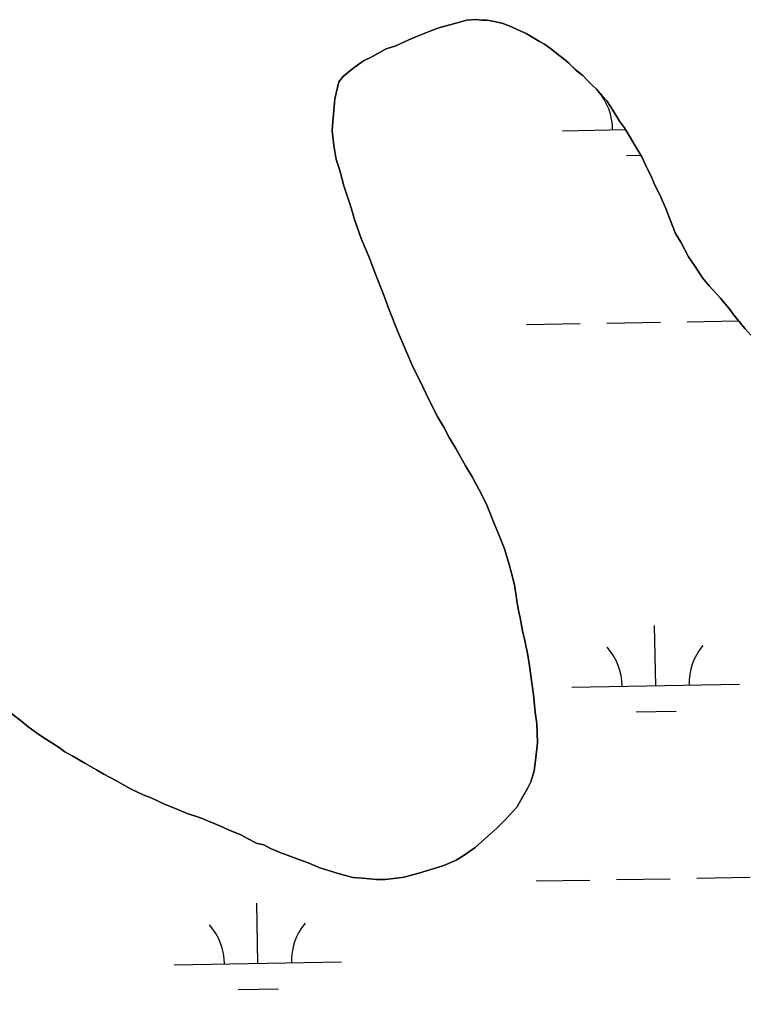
# Model space of a CAD drawing. Extents: x 3887375 to 3925618, y 296674 to 322633.
# Drawn here: x 3907582 to 3908019, y 303438 to 304017 of the extents above; entities that cross this region are included whole.
import ezdxf

# ---------------------------------------------------------------- set-up
doc = ezdxf.new("R2010")
doc.units = 0
doc.layers.add('V-TOPO-SHOR', color=7, linetype='Continuous')
doc.layers.add('V-WETL-SWMP', color=7, linetype='Continuous')

msp = doc.modelspace()

# ---------------------------------------------------------------- linework, layer by layer
at = {"layer": 'V-TOPO-SHOR'}
for points in [[(3907907.3, 303993.55), (3907902.88, 303997), (3907899.79, 303999.6), (3907895.37, 304002.61), (3907892.29, 304004.33), (3907887.44, 304007.35), (3907884.35, 304009.06), (3907879.51, 304011.2), (3907875.98, 304012.91), (3907870.7, 304015.04), (3907865.43, 304016.3), (3907861.04, 304017.13), (3907857.98, 304017.09), (3907854.47, 304017.49), (3907848.78, 304016.99), (3907845.28, 304016.08), (3907838.73, 304014.25), (3907832.18, 304012.42), (3907827.38, 304010.62), (3907819.53, 304007.46), (3907814.3, 304005.22), (3907806.46, 304001.62), (3907800.78, 303999.81), (3907792.51, 303995.34), (3907787.28, 303992.65), (3907780.76, 303988.19), (3907777.72, 303985.53), (3907775.12, 303983.31), (3907772.52, 303980.22), (3907771.69, 303976.71), (3907770.01, 303970.11), (3907769.62, 303965.29), (3907768.85, 303956.52), (3907768.47, 303950.82), (3907769.45, 303942.07), (3907770.85, 303933.76), (3907773.12, 303927.22), (3907775.41, 303918.04), (3907777.67, 303911.5), (3907779.93, 303904.95), (3907781.77, 303897.96), (3907785.83, 303886.62), (3907790.78, 303874.85), (3907793.95, 303866.12), (3907799.35, 303852.6), (3907802.52, 303843.87), (3907807.93, 303830.35), (3907811.52, 303822.07), (3907816.92, 303809.43), (3907820.95, 303801.59), (3907826.33, 303790.26), (3907831.71, 303779.8), (3907835.28, 303773.71), (3907838.41, 303767.61), (3907842.43, 303761.09), (3907848.24, 303750.64), (3907852.25, 303744.11), (3907857.63, 303733.65), (3907861.21, 303726.69), (3907865.27, 303716.22), (3907869.32, 303706.62), (3907871.58, 303700.52), (3907874.3, 303691.79), (3907875.68, 303686.54), (3907877.51, 303679.56), (3907878.46, 303672.99), (3907878.94, 303668.62), (3907879.87, 303664.25), (3907880.79, 303659.88), (3907882.19, 303652.01), (3907883.57, 303646.33), (3907885.42, 303637.59), (3907886.37, 303631.03), (3907887.8, 303620.97), (3907888.75, 303613.97), (3907889.74, 303603.47), (3907890.7, 303596.47), (3907891.26, 303585.08), (3907890.06, 303574.56), (3907889.26, 303568.42), (3907887.14, 303561.82), (3907885.43, 303558.3), (3907882.42, 303553.01), (3907878.98, 303546.84), (3907874.66, 303541.97), (3907871.62, 303538.87), (3907866.86, 303534), (3907863.39, 303530.89), (3907857.75, 303526.01), (3907853.85, 303522.46), (3907847.33, 303518.01), (3907842.54, 303514.89), (3907835.13, 303511.74), (3907829.45, 303509.92), (3907820.29, 303507.2), (3907811.55, 303504.91), (3907808.49, 303504.43), (3907800.18, 303503.47), (3907794.92, 303503.41), (3907786.59, 303504.19), (3907780.89, 303504.57)], [(3908018.66, 303828.76), (3908015.11, 303832.66), (3908008, 303841.34), (3908006.22, 303843.95), (3908000.45, 303850.9), (3907993.79, 303858.27), (3907989.8, 303863.04), (3907984.9, 303870.44), (3907981.33, 303875.65), (3907976.86, 303884.37), (3907973.73, 303889.59), (3907970.12, 303898.75), (3907967.87, 303904.42), (3907964.28, 303912.7), (3907961.59, 303917.93), (3907959.34, 303923.16), (3907955.75, 303930.57), (3907953.51, 303935.36), (3907949.49, 303941.89), (3907946.81, 303946.68), (3907943.24, 303952.77), (3907940.13, 303956.68), (3907936.11, 303963.2), (3907932.55, 303968.86), (3907929.88, 303971.89), (3907926.34, 303975.8), (3907923.68, 303978.4), (3907921.02, 303980.99), (3907918.36, 303984.03), (3907914.39, 303987.05), (3907909.96, 303991.39), (3907907.3, 303993.55)], [(3907780.89, 303504.57), (3907773.42, 303506.67), (3907766.38, 303508.78), (3907761.11, 303510.48), (3907754.07, 303513.47), (3907749.23, 303515.16), (3907742.19, 303517.71), (3907737.79, 303519.42), (3907731.63, 303521.98), (3907727.67, 303524.12), (3907723.71, 303524.96), (3907717.98, 303527.96), (3907714.02, 303530.1), (3907706.54, 303533.09), (3907701.69, 303535.22), (3907694.65, 303538.21), (3907689.81, 303540.35), (3907681.89, 303542.89), (3907676.61, 303545.02), (3907668.25, 303548.43), (3907660.32, 303552.29), (3907655.49, 303553.98), (3907648.44, 303557.41), (3907639.18, 303562.56), (3907632.13, 303566.43), (3907627.72, 303569.01), (3907620.67, 303572.87), (3907613.61, 303577.17), (3907608.76, 303579.75), (3907604.79, 303582.77), (3907597.73, 303587.07), (3907593.32, 303590.09), (3907586.69, 303594.84), (3907583.16, 303597.86), (3907576.97, 303602.61)]]:
    msp.add_lwpolyline(points, dxfattribs=at)
at = {"layer": 'V-WETL-SWMP'}
for p, q in [((3907827.38, 304010.62), (3907832.18, 304012.42)), ((3907832.18, 304012.42), (3907838.73, 304014.25)), ((3907838.73, 304014.25), (3907845.28, 304016.08)), ((3907845.28, 304016.08), (3907848.78, 304016.99)), ((3907848.78, 304016.99), (3907854.47, 304017.49)), ((3907854.47, 304017.49), (3907857.98, 304017.09)), ((3907857.98, 304017.09), (3907861.04, 304017.13)), ((3907861.04, 304017.13), (3907865.43, 304016.3)), ((3907865.43, 304016.3), (3907870.7, 304015.04)), ((3907870.7, 304015.04), (3907875.98, 304012.91)), ((3907875.98, 304012.91), (3907879.51, 304011.2)), ((3907814.3, 304005.22), (3907819.53, 304007.46)), ((3907819.53, 304007.46), (3907827.38, 304010.62)), ((3907879.51, 304011.2), (3907884.35, 304009.06)), ((3907884.35, 304009.06), (3907887.44, 304007.34)), ((3907887.44, 304007.34), (3907892.29, 304004.33)), ((3907800.78, 303999.81), (3907806.46, 304001.62)), ((3907806.46, 304001.62), (3907814.3, 304005.22)), ((3907892.29, 304004.33), (3907895.37, 304002.61)), ((3907895.37, 304002.61), (3907899.79, 303999.6)), ((3907787.28, 303992.65), (3907792.51, 303995.34)), ((3907792.51, 303995.34), (3907800.78, 303999.81)), ((3907899.79, 303999.6), (3907902.88, 303997)), ((3907902.88, 303997), (3907907.3, 303993.55)), ((3907780.76, 303988.19), (3907787.28, 303992.65)), ((3907907.3, 303993.55), (3907909.96, 303991.39)), ((3907909.96, 303991.39), (3907914.38, 303987.05)), ((3907772.52, 303980.22), (3907775.12, 303983.31)), ((3907775.12, 303983.31), (3907777.72, 303985.53)), ((3907777.72, 303985.53), (3907780.76, 303988.19)), ((3907914.38, 303987.05), (3907918.36, 303984.03)), ((3907918.36, 303984.03), (3907921.02, 303981)), ((3907771.69, 303976.7), (3907772.52, 303980.22)), ((3907921.02, 303981), (3907923.68, 303978.4)), ((3907923.68, 303978.4), (3907926.34, 303975.8)), ((3907770.01, 303970.11), (3907771.69, 303976.7)), ((3907926.34, 303975.8), (3907929.89, 303971.9)), ((3907929.89, 303971.9), (3907932.55, 303968.86)), ((3907769.62, 303965.29), (3907770.01, 303970.11)), ((3907932.55, 303968.86), (3907936.12, 303963.2)), ((3907768.85, 303956.52), (3907769.62, 303965.29)), ((3907936.12, 303963.2), (3907940.13, 303956.68)), ((3907768.47, 303950.82), (3907768.85, 303956.52)), ((3907940.13, 303956.68), (3907943.24, 303952.77)), ((3907769.45, 303942.07), (3907768.47, 303950.82)), ((3907906.09, 303950.98), (3907943.91, 303951.63)), ((3907943.24, 303952.77), (3907946.81, 303946.68)), ((3907946.81, 303946.68), (3907949.49, 303941.89)), ((3907770.85, 303933.76), (3907769.45, 303942.07)), ((3907949.49, 303941.89), (3907953.51, 303935.36)), ((3907773.12, 303927.22), (3907770.85, 303933.76)), ((3907944.35, 303936.21), (3907952.9, 303936.35)), ((3907953.51, 303935.36), (3907955.75, 303930.57)), ((3907775.41, 303918.04), (3907773.12, 303927.22)), ((3907955.75, 303930.57), (3907959.34, 303923.16)), ((3907959.34, 303923.16), (3907961.59, 303917.93)), ((3907777.67, 303911.5), (3907775.41, 303918.04)), ((3907961.59, 303917.93), (3907964.28, 303912.7)), ((3907779.93, 303904.95), (3907777.67, 303911.5)), ((3907964.28, 303912.7), (3907967.87, 303904.42)), ((3907781.76, 303897.96), (3907779.93, 303904.95)), ((3907967.87, 303904.42), (3907970.13, 303898.75)), ((3907785.83, 303886.62), (3907781.76, 303897.96)), ((3907970.13, 303898.75), (3907973.73, 303889.59)), ((3907790.78, 303874.85), (3907785.83, 303886.62)), ((3907973.73, 303889.59), (3907976.86, 303884.37)), ((3907976.86, 303884.37), (3907981.33, 303875.65)), ((3907793.95, 303866.12), (3907790.78, 303874.85)), ((3907981.33, 303875.65), (3907984.9, 303870.44)), ((3907984.9, 303870.44), (3907989.8, 303863.04)), ((3907799.35, 303852.6), (3907793.95, 303866.12)), ((3907989.8, 303863.04), (3907993.79, 303858.27)), ((3907993.79, 303858.27), (3908000.45, 303850.9)), ((3907802.52, 303843.87), (3907799.35, 303852.6)), ((3908000.45, 303850.9), (3908006.22, 303843.95)), ((3907807.93, 303830.35), (3907802.52, 303843.87)), ((3908006.22, 303843.95), (3908008, 303841.34)), ((3908008, 303841.34), (3908015.11, 303832.66)), ((3907884.66, 303835.17), (3907916.66, 303835.71)), ((3907932.66, 303835.99), (3907964.65, 303836.54)), ((3907980.65, 303836.81), (3908011.28, 303837.34)), ((3908015.11, 303832.66), (3908018.66, 303828.76)), ((3907811.52, 303822.07), (3907807.93, 303830.35)), ((3907816.92, 303809.43), (3907811.52, 303822.07)), ((3907820.95, 303801.59), (3907816.92, 303809.43)), ((3907826.33, 303790.26), (3907820.95, 303801.59)), ((3907831.71, 303779.8), (3907826.33, 303790.26)), ((3907835.28, 303773.71), (3907831.71, 303779.8)), ((3907838.41, 303767.61), (3907835.28, 303773.71)), ((3907842.43, 303761.09), (3907838.41, 303767.61)), ((3907848.24, 303750.64), (3907842.43, 303761.09)), ((3907852.25, 303744.11), (3907848.24, 303750.64)), ((3907857.63, 303733.66), (3907852.25, 303744.11)), ((3907861.21, 303726.69), (3907857.63, 303733.66)), ((3907865.27, 303716.22), (3907861.21, 303726.69)), ((3907869.32, 303706.62), (3907865.27, 303716.22)), ((3907871.58, 303700.52), (3907869.32, 303706.62)), ((3907874.3, 303691.79), (3907871.58, 303700.52)), ((3907875.68, 303686.54), (3907874.3, 303691.79)), ((3907877.51, 303679.56), (3907875.68, 303686.54)), ((3907878.46, 303672.99), (3907877.51, 303679.56)), ((3907878.94, 303668.62), (3907878.46, 303672.99)), ((3907879.87, 303664.25), (3907878.94, 303668.62)), ((3907880.79, 303659.88), (3907879.87, 303664.25)), ((3907882.19, 303652.01), (3907880.79, 303659.88)), ((3907961.79, 303619.21), (3907961.17, 303655.21)), ((3907883.57, 303646.33), (3907882.19, 303652.01)), ((3907885.42, 303637.59), (3907883.57, 303646.33)), ((3907886.37, 303631.03), (3907885.42, 303637.59)), ((3907887.8, 303620.97), (3907886.37, 303631.03)), ((3907888.75, 303613.97), (3907887.8, 303620.97)), ((3907911.8, 303618.36), (3908011.78, 303620.07)), ((3907889.74, 303603.47), (3907888.75, 303613.97)), ((3907576.97, 303602.61), (3907583.16, 303597.86)), ((3907890.7, 303596.47), (3907889.74, 303603.47)), ((3907950.06, 303603.58), (3907974.05, 303603.99)), ((3907583.16, 303597.86), (3907586.69, 303594.84)), ((3907586.69, 303594.84), (3907593.32, 303590.09)), ((3907891.26, 303585.09), (3907890.7, 303596.47)), ((3907593.32, 303590.09), (3907597.73, 303587.07)), ((3907597.73, 303587.07), (3907604.79, 303582.77)), ((3907890.06, 303574.56), (3907891.26, 303585.09)), ((3907604.79, 303582.77), (3907608.77, 303579.75)), ((3907608.77, 303579.75), (3907613.61, 303577.17)), ((3907613.61, 303577.17), (3907620.67, 303572.87)), ((3907620.67, 303572.87), (3907627.72, 303569.01)), ((3907889.26, 303568.42), (3907890.06, 303574.56)), ((3907627.72, 303569.01), (3907632.13, 303566.43)), ((3907632.13, 303566.43), (3907639.18, 303562.56)), ((3907887.14, 303561.82), (3907889.26, 303568.42)), ((3907639.18, 303562.56), (3907648.44, 303557.41)), ((3907885.43, 303558.3), (3907887.14, 303561.82)), ((3907648.44, 303557.41), (3907655.49, 303553.98)), ((3907655.49, 303553.98), (3907660.33, 303552.29)), ((3907882.42, 303553.01), (3907885.43, 303558.3)), ((3907660.33, 303552.29), (3907668.25, 303548.43)), ((3907668.25, 303548.43), (3907676.62, 303545.02)), ((3907878.98, 303546.84), (3907882.42, 303553.01)), ((3907676.62, 303545.02), (3907681.9, 303542.89)), ((3907681.9, 303542.89), (3907689.81, 303540.35)), ((3907874.66, 303541.97), (3907878.98, 303546.84)), ((3907689.81, 303540.35), (3907694.65, 303538.21)), ((3907694.65, 303538.21), (3907701.69, 303535.22)), ((3907866.86, 303534), (3907871.62, 303538.87)), ((3907871.62, 303538.87), (3907874.66, 303541.97)), ((3907701.69, 303535.22), (3907706.54, 303533.09)), ((3907706.54, 303533.09), (3907714.02, 303530.1)), ((3907857.75, 303526.01), (3907863.39, 303530.89)), ((3907863.39, 303530.89), (3907866.86, 303534)), ((3907714.02, 303530.1), (3907717.98, 303527.96)), ((3907717.98, 303527.96), (3907723.71, 303524.96)), ((3907723.71, 303524.96), (3907727.66, 303524.12)), ((3907853.85, 303522.46), (3907857.75, 303526.01)), ((3907727.66, 303524.12), (3907731.63, 303521.98)), ((3907731.63, 303521.98), (3907737.79, 303519.42)), ((3907737.79, 303519.42), (3907742.19, 303517.71)), ((3907847.33, 303518.01), (3907853.85, 303522.46)), ((3907742.19, 303517.71), (3907749.23, 303515.16)), ((3907749.23, 303515.16), (3907754.07, 303513.47)), ((3907754.07, 303513.47), (3907761.11, 303510.48)), ((3907835.13, 303511.74), (3907842.54, 303514.89)), ((3907842.54, 303514.89), (3907847.33, 303518.01)), ((3907761.11, 303510.48), (3907766.39, 303508.78)), ((3907766.39, 303508.78), (3907773.42, 303506.67)), ((3907820.29, 303507.19), (3907829.46, 303509.92)), ((3907829.46, 303509.92), (3907835.13, 303511.74)), ((3907773.42, 303506.67), (3907780.89, 303504.57)), ((3907780.89, 303504.57), (3907786.59, 303504.19)), ((3907786.59, 303504.19), (3907794.92, 303503.41)), ((3907794.92, 303503.41), (3907800.18, 303503.47)), ((3907800.18, 303503.47), (3907808.49, 303504.43)), ((3907808.49, 303504.43), (3907811.55, 303504.91)), ((3907811.55, 303504.91), (3907820.29, 303507.19)), ((3907890.37, 303502.54), (3907922.37, 303503.09)), ((3907938.37, 303503.36), (3907970.36, 303503.91)), ((3907986.36, 303504.19), (3908018.35, 303504.74)), ((3907724.13, 303453.25), (3907723.51, 303489.24)), ((3907674.14, 303452.39), (3907774.12, 303454.11)), ((3907712.4, 303437.61), (3907736.39, 303438.03))]:
    msp.add_line(p, q, dxfattribs=at)
for centre, start, end in [((3907900.84, 303951.37), 0.21154, 41.7552), ((3907906.55, 303618.74), 0.21154, 41.7552), ((3908017.02, 303620.64), 140.21154, 181.75519), ((3907668.89, 303452.78), 0.21154, 41.7552), ((3907779.36, 303454.67), 140.21154, 181.75519)]:
    msp.add_arc(centre, 35.25, start, end, dxfattribs=at)

doc.saveas('drawing.dxf')
